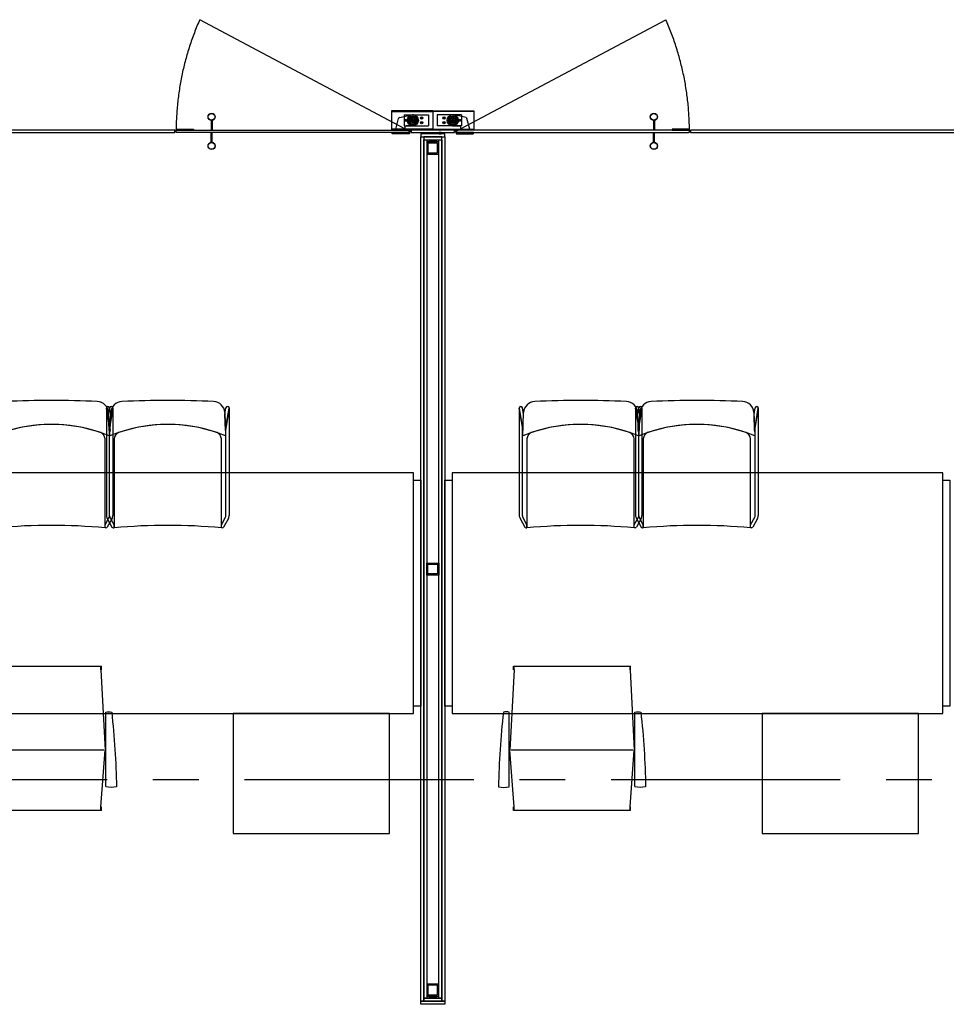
# Model space of a CAD drawing. Header units: millimetres. Extents: x 111285 to 237437, y -9513 to 52045.
# Tile 469 of 656: x 169315 to 173167, y 6859 to 10954. Entities that reach past the tile are written whole.
import ezdxf

# ---------------------------------------------------------------- set-up
doc = ezdxf.new("R2010")
doc.units = ezdxf.units.MM
doc.header["$LTSCALE"] = 100
doc.linetypes.add('CENTER', pattern=[50.8, 31.75, -6.35, 6.35, -6.35])
doc.linetypes.add('HIDDEN', pattern=[9.525, 6.35, -3.175])
doc.layers.get('0').update_dxf_attribs({"color": 252})
for name, color, linetype in [('0-HOOFDSTRAMIEN', 1, 'CENTER'), ('_22--BINNENWAND', 1, 'Continuous'), ('_32--BINNENKOZIJN', 1, 'Continuous'), ('_82--LOSSE-INRICHTING', 1, 'Continuous'), ('_89--LOSSE-INRICHTING', 1, 'Continuous')]:
    doc.layers.add(name, color=color, linetype=linetype)

# ---------------------------------------------------------------- blocks, each defined once
blk = doc.blocks.new('U-STRAMIEN')
at = {"layer": '0-HOOFDSTRAMIEN', "ltscale": 0.3}
blk.add_lwpolyline([(-5000, 7200), (68000, 7200)], dxfattribs=at)
blk = doc.blocks.new('bureaustoel')
at = {"layer": '_89--LOSSE-INRICHTING'}
for p, q in [((2.5, 585), (-14.9, 250)), ((0, 585), (0, 600)), ((0, 600), (486.9, 600)), ((2.5, 585), (2.5, 600)), ((484.4, 585), (484.4, 600)), ((484.4, 585), (501.9, 250)), ((486.9, 585), (486.9, 600)), ((2.5, 15), (-14.9, 250)), ((496.2, 250), (-9.2, 250)), ((484.4, 15), (501.9, 250)), ((0, 0), (0, 15)), ((486.9, 0), (0, 0)), ((2.5, 0), (2.5, 15)), ((484.4, 0), (484.4, 15)), ((486.9, 0), (486.9, 15))]:
    blk.add_line(p, q, dxfattribs=at)
for points in [[(-17.4, 98.6), (-17.4, 408.6, 0.108124), (-42.2, 408.6, 0.022407), (-62.3, 98.3, 0.119571), (-17.4, 98.3, 0.119571)], [(504.6, 98.6), (504.6, 408.6, -0.108124), (529.4, 408.6, -0.022407), (549.5, 98.3, -0.119571), (504.6, 98.3, -0.119571)]]:
    blk.add_lwpolyline(points, format="xyb", dxfattribs=at)
blk = doc.blocks.new('BA-MORRISON-SIM')
for p, q in [((-1396.6, -206.8), (-1396.6, -207.3)), ((-1383.6, -286.3), (-1396.6, -207.3)), ((-1396.6, -207.3), (-1396.6, -654.2)), ((-1396.6, -207.3), (-1381.3, -300.3)), ((-1378.9, -234.5), (-1383.7, -205.7)), ((-1382.1, -322.9), (-1378.6, -225.3)), ((-1381.3, -300.3), (-1378.9, -234.5)), ((-904.6, -225.3), (-901.1, -322.9)), ((-904.2, -234.5), (-899.5, -205.7)), ((-901.9, -300.3), (-904.2, -234.5)), ((-886.6, -207.3), (-901.9, -300.3)), ((-899.6, -286.3), (-886.6, -207.3)), ((-886.6, -206.8), (-886.6, -207.3)), ((-886.6, -207.3), (-886.6, -654.2)), ((-1383.6, -654.9), (-1383.6, -286.3)), ((-899.6, -654.9), (-899.6, -286.3)), ((-1364.6, -335.3), (-1364.6, -705.3)), ((-918.6, -705.3), (-918.6, -335.3)), ((-1393.5, -665.9), (-1373.8, -702)), ((-1364.6, -692.9), (-1382, -660.9)), ((-1364.6, -705.3), (-1364.6, -692.9)), ((-918.6, -692.9), (-901.2, -660.9)), ((-918.6, -705.3), (-918.6, -692.9)), ((-889.7, -665.9), (-909.4, -702)), ((-1368.3, -705.3), (-1364.6, -705.3)), ((-914.8, -705.3), (-918.6, -705.3))]:
    blk.add_line(p, q)
for centre, radius, start, end in [((-1390.1, -206.8), 6.5, 94.6766, 180), ((-1390.1, -206.8), 6.5, 9.3531, 94.6766), ((-1331, -228), 47.7, 91.3487, 176.7425), ((-1141.6, -3806.8), 3631.5, 86.993, 93.007), ((-952.2, -228), 47.7, 3.2575, 88.6513), ((-893.1, -206.8), 6.5, 85.3234, 170.6469), ((-893.1, -206.8), 6.5, 0, 85.3234), ((-1141.6, -907), 631.7, 67.6233, 112.3767), ((-1141.6, -907), 631.7, 71.0609, 108.9391), ((-1333.4, -337.9), 31.3, 115.047, 175.2651), ((-949.8, -337.9), 31.3, 4.7349, 64.953), ((-1371.5, -653.9), 25.1, 179.3096, 208.7324), ((-1369.1, -654.3), 14.5, 182.5003, 207.1336), ((-914.1, -654.3), 14.5, 332.8664, 357.4997), ((-911.6, -653.9), 25.1, 331.2676, 0.6904), ((-1141.6, -3186.7), 2491.5, 84.8648, 95.1352), ((-1368.3, -699), 6.25, 208.6045, 270), ((-914.8, -699), 6.25, 270, 331.3955)]:
    blk.add_arc(centre, radius, start, end)

msp = doc.modelspace()

# ---------------------------------------------------------------- linework, layer by layer
at = {"layer": '_22--BINNENWAND'}
for p, q in [((171007.4, 10454), (171057.4, 10445)), ((171007.4, 10445), (171057.4, 10454)), ((171057.4, 6884), (171007.4, 6893)), ((171057.4, 6893), (171007.4, 6884))]:
    msp.add_line(p, q, dxfattribs=at)
for points in [[(167704.4, 10484), (169960.4, 10484), (169960.4, 10494), (167704.4, 10494)], [(170942.4, 10484), (171122.4, 10484), (171122.4, 10494), (170942.4, 10494)], [(170997.4, 10479), (170997.4, 10484), (171007.4, 10484), (171007.4, 10479)], [(171067.4, 10479), (171067.4, 10484), (171057.4, 10484), (171057.4, 10479)], [(172104.4, 10484), (173322.4, 10484), (173322.4, 10494), (172104.4, 10494)], [(170982.4, 10466.5), (171082.4, 10466.5), (171082.4, 10479), (170982.4, 10479)], [(170982.4, 6871.5), (170982.4, 10466.5), (170994.9, 10466.5), (170994.9, 6871.5)], [(170994.9, 10454), (171069.9, 10454), (171069.9, 10466.5), (170994.9, 10466.5)], [(170994.9, 6884), (170994.9, 10454), (171007.4, 10454), (171007.4, 6884)], [(171007.4, 10395), (171057.4, 10395), (171057.4, 10445), (171007.4, 10445)], [(171057.4, 6884), (171057.4, 10454), (171069.9, 10454), (171069.9, 6884)], [(171069.9, 6871.5), (171069.9, 10466.5), (171082.4, 10466.5), (171082.4, 6871.5)], [(171012.4, 10400), (171052.4, 10400), (171052.4, 10440), (171012.4, 10440)], [(171007.4, 8694), (171057.4, 8694), (171057.4, 8644), (171007.4, 8644)], [(171012.4, 8689), (171052.4, 8689), (171052.4, 8649), (171012.4, 8649)], [(171057.4, 6943), (171007.4, 6943), (171007.4, 6893), (171057.4, 6893)], [(171052.4, 6938), (171012.4, 6938), (171012.4, 6898), (171052.4, 6898)], [(170994.9, 6884), (171069.9, 6884), (171069.9, 6871.5), (170994.9, 6871.5)], [(170982.4, 6871.5), (171082.4, 6871.5), (171082.4, 6859), (170982.4, 6859)]]:
    msp.add_lwpolyline(points, close=True, dxfattribs=at)
for points in [[(170935.4, 10484), (169967.4, 10484), (169965.4, 10486), (169965.4, 10492), (169967.4, 10494), (170935.4, 10494), (170937.4, 10492), (170937.4, 10486), (170935.4, 10484)], [(171129.4, 10484), (172097.4, 10484), (172099.4, 10486), (172099.4, 10492), (172097.4, 10494), (171129.4, 10494), (171127.4, 10492), (171127.4, 10486), (171129.4, 10484)]]:
    msp.add_lwpolyline(points, dxfattribs=at)
at = {"layer": '_32--BINNENKOZIJN', "linetype": 'HIDDEN', "ltscale": 10}
for p, q in [((170937.4, 10489), (170063.7, 10953.6)), ((171127.4, 10489), (172001.1, 10953.6))]:
    msp.add_line(p, q, dxfattribs=at)
at = {"layer": '_32--BINNENKOZIJN'}
for p, q in [((170861.1, 10572), (171032.4, 10572)), ((171032.4, 10575), (171032.4, 10495)), ((171032.5, 10575), (171032.5, 10495)), ((171203.7, 10572), (171032.5, 10572)), ((170913.5, 10557.5), (171014.5, 10557.5)), ((170913.5, 10557.5), (170913.5, 10512.5)), ((170974.8, 10535), (170924.2, 10535)), ((170939.7, 10540), (170959.3, 10540)), ((170959.3, 10530), (170939.7, 10530)), ((170949.5, 10560.3), (170949.5, 10509.7)), ((171014.5, 10557.5), (171014.5, 10512.5)), ((171151.3, 10557.5), (171050.3, 10557.5)), ((171050.3, 10557.5), (171050.3, 10512.5)), ((171090, 10535), (171140.6, 10535)), ((171125.1, 10540), (171105.5, 10540)), ((171105.5, 10530), (171125.1, 10530)), ((171115.3, 10560.3), (171115.3, 10509.7)), ((171151.3, 10557.5), (171151.3, 10512.5)), ((171032.4, 10498), (170861.1, 10498)), ((170913.5, 10512.5), (171014.5, 10512.5)), ((171032.5, 10498), (171203.7, 10498)), ((171151.3, 10512.5), (171050.3, 10512.5))]:
    msp.add_line(p, q, dxfattribs=at)
at = {"layer": '_32--BINNENKOZIJN', "color": 7}
for p, q in [((170110.4, 10534.5), (170110.4, 10494)), ((170115.4, 10534.5), (170115.4, 10494)), ((171949.4, 10534.5), (171949.4, 10494)), ((171954.4, 10534.5), (171954.4, 10494)), ((170110.4, 10443.5), (170110.4, 10484)), ((170115.4, 10443.5), (170115.4, 10484)), ((171949.4, 10443.5), (171949.4, 10484)), ((171954.4, 10443.5), (171954.4, 10484))]:
    msp.add_line(p, q, dxfattribs=at)
at = {"layer": '_32--BINNENKOZIJN', "color": 7, "linetype": 'Continuous'}
for p, q in [((170878.6, 10499), (170890.4, 10543.2)), ((170891.8, 10545.5), (170890.4, 10543.2)), ((170894.2, 10546.8), (170891.8, 10545.5)), ((170894.2, 10546.8), (170944.8, 10557.5)), ((170935.8, 10538.3), (170935.4, 10534.2)), ((170935.4, 10534.2), (170935.8, 10532.2)), ((170935.8, 10538.3), (170936.5, 10540.1)), ((170935.8, 10532.2), (170937.1, 10530.6)), ((170936.5, 10540.1), (170938.1, 10541.5)), ((170937.1, 10530.6), (170939, 10529.9)), ((170938.1, 10541.5), (170940.1, 10541.9)), ((170947.8, 10529.1), (170939, 10529.9)), ((170949, 10541.1), (170940.1, 10541.9)), ((170948.8, 10527), (170947.8, 10529.1)), ((170948.8, 10527), (170950.2, 10528.9)), ((170950.3, 10543), (170949, 10541.1)), ((170959, 10528.2), (170950.2, 10528.9)), ((170951.2, 10540.9), (170950.3, 10543)), ((170960, 10540.1), (170951.2, 10540.9)), ((170961, 10528.5), (170959, 10528.2)), ((170962, 10539.4), (170960, 10540.1)), ((170962.6, 10529.9), (170961, 10528.5)), ((170963.3, 10537.8), (170962, 10539.4)), ((170963.3, 10531.8), (170962.6, 10529.9)), ((170963.7, 10535.8), (170963.3, 10537.8)), ((170963.3, 10531.7), (170963.7, 10535.8)), ((171101.2, 10535.8), (171101.5, 10537.8)), ((171101.5, 10531.7), (171101.2, 10535.8)), ((171101.5, 10537.8), (171102.9, 10539.4)), ((171101.5, 10531.8), (171102.2, 10529.9)), ((171102.2, 10529.9), (171103.8, 10528.5)), ((171102.9, 10539.4), (171104.8, 10540.1)), ((171103.8, 10528.5), (171105.8, 10528.2)), ((171104.8, 10540.1), (171113.7, 10540.9)), ((171105.8, 10528.2), (171114.6, 10528.9)), ((171113.7, 10540.9), (171114.5, 10543)), ((171114.5, 10543), (171115.9, 10541.1)), ((171116, 10527), (171114.6, 10528.9)), ((171115.9, 10541.1), (171124.7, 10541.9)), ((171116, 10527), (171117, 10529.1)), ((171117, 10529.1), (171125.8, 10529.9)), ((171170.6, 10546.8), (171120.1, 10557.5)), ((171126.8, 10541.5), (171124.7, 10541.9)), ((171127.7, 10530.6), (171125.8, 10529.9)), ((171128.4, 10540.1), (171126.8, 10541.5)), ((171129.1, 10532.2), (171127.7, 10530.6)), ((171129.1, 10538.3), (171128.4, 10540.1)), ((171129.1, 10538.3), (171129.4, 10534.2)), ((171129.4, 10534.2), (171129.1, 10532.2)), ((171170.6, 10546.8), (171173, 10545.5)), ((171173, 10545.5), (171174.4, 10543.2)), ((171186.2, 10499), (171174.4, 10543.2)), ((170917.2, 10509.5), (170916.5, 10507)), ((170916.5, 10507), (170916.5, 10499)), ((170919, 10511.3), (170917.2, 10509.5)), ((170921.5, 10512), (170919, 10511.3)), ((170949.5, 10512), (170921.5, 10512)), ((171115.3, 10512), (171143.3, 10512)), ((171143.3, 10512), (171145.8, 10511.3)), ((171145.8, 10511.3), (171147.6, 10509.5)), ((171147.6, 10509.5), (171148.3, 10507)), ((171148.3, 10507), (171148.3, 10499))]:
    msp.add_line(p, q, dxfattribs=at)
at = {"layer": '_32--BINNENKOZIJN'}
for points in [[(171032.4, 10575), (170861.1, 10575), (170861.1, 10495), (171032.4, 10495)], [(171032.5, 10575), (171203.7, 10575), (171203.7, 10495), (171032.5, 10495)]]:
    msp.add_lwpolyline(points, dxfattribs=at)
at = {"layer": '_32--BINNENKOZIJN', "color": 7}
for points in [[(169967.4, 10499), (170035.4, 10499, -0.414214), (170037.4, 10497), (170037.4, 10494), (169965.4, 10494), (169965.4, 10497, -0.414214)], [(170933.4, 10499), (170865.4, 10499, 0.414214), (170863.4, 10497), (170863.4, 10494), (170935.4, 10494), (170935.4, 10497, 0.414214)], [(170933.4, 10479), (170865.4, 10479, -0.414214), (170863.4, 10481), (170863.4, 10484), (170935.4, 10484), (170935.4, 10481, -0.414214)], [(171131.4, 10499), (171199.4, 10499, -0.414214), (171201.4, 10497), (171201.4, 10494), (171129.4, 10494), (171129.4, 10497, -0.414214)], [(171131.4, 10479), (171199.4, 10479, 0.414214), (171201.4, 10481), (171201.4, 10484), (171129.4, 10484), (171129.4, 10481, 0.414214)], [(172097.4, 10499), (172029.4, 10499, 0.414214), (172027.4, 10497), (172027.4, 10494), (172099.4, 10494), (172099.4, 10497, 0.414214)]]:
    msp.add_lwpolyline(points, format="xyb", close=True, dxfattribs=at)
for centre, radius in [((170112.9, 10549.5), 15), ((171951.9, 10549.5), 15), ((170112.9, 10549.5), 14), ((171951.9, 10549.5), 14), ((170112.9, 10428.5), 15), ((170112.9, 10428.5), 14), ((171951.9, 10428.5), 15), ((171951.9, 10428.5), 14)]:
    msp.add_circle(centre, radius, dxfattribs=at)
at = {"layer": '_32--BINNENKOZIJN'}
for centre, radius in [((170922.5, 10535), 4.75), ((170922.5, 10535), 2.5), ((170949.5, 10535), 23), ((170949.5, 10535), 18), ((170949.5, 10535.4), 12.6), ((170949.5, 10535), 4), ((170986, 10544.5), 4.75), ((170986, 10525.5), 4.75), ((170986, 10544.5), 2.5), ((170986, 10525.5), 2.5), ((171078.8, 10544.5), 4.75), ((171078.8, 10525.5), 4.75), ((171078.8, 10544.5), 2.5), ((171078.8, 10525.5), 2.5), ((171115.3, 10535), 23), ((171115.3, 10535), 18), ((171115.3, 10535.4), 12.6), ((171115.3, 10535), 4), ((171142.3, 10535), 4.75), ((171142.3, 10535), 2.5)]:
    msp.add_circle(centre, radius, dxfattribs=at)
at = {"layer": '_32--BINNENKOZIJN', "linetype": 'HIDDEN', "ltscale": 10}
for centre, start, end in [((171112.9, 10489), 156.1161, 179.7503), ((170951.9, 10489), 0.2497, 23.8839)]:
    msp.add_arc(centre, 1147.5, start, end, dxfattribs=at)
at = {"layer": '_32--BINNENKOZIJN'}
for centre, start, end in [((170949.5, 10535), 152.9643, 207.0357), ((170949.5, 10535), 332.9643, 27.0357), ((171115.3, 10535), 152.9643, 207.0357), ((171115.3, 10535), 332.9643, 27.0357)]:
    msp.add_arc(centre, 11, start, end, dxfattribs=at)
at = {"layer": '_82--LOSSE-INRICHTING'}
for points in [[(168912.4, 8069), (170952.4, 8069), (170952.4, 9069), (168912.4, 9069)], [(171112.4, 8069), (173152.4, 8069), (173152.4, 9069), (171112.4, 9069)], [(170952.4, 9039), (170982.4, 9039), (170982.4, 8099), (170952.4, 8099)], [(171082.4, 9039), (171112.4, 9039), (171112.4, 8099), (171082.4, 8099)], [(173152.4, 9039), (173182.4, 9039), (173182.4, 8099), (173152.4, 8099)]]:
    msp.add_lwpolyline(points, close=True, dxfattribs=at)
at = {"layer": '_82--LOSSE-INRICHTING', "color": 8}
for points in [[(170202.4, 7569), (170852.4, 7569), (170852.4, 8069), (170202.4, 8069)], [(172402.4, 7569), (173052.4, 7569), (173052.4, 8069), (172402.4, 8069)]]:
    msp.add_lwpolyline(points, close=True, dxfattribs=at)

# ---------------------------------------------------------------- block references
at = {"layer": '0-HOOFDSTRAMIEN'}
msp.add_blockref('U-STRAMIEN', (126482, 594), dxfattribs=at)
at = {"layer": '_82--LOSSE-INRICHTING'}
for p in [(169168, 7665.6), (171368, 7665.6)]:
    msp.add_blockref('bureaustoel', p, dxfattribs=at)
at = {"layer": '_89--LOSSE-INRICHTING'}
for p in [(170588.6, 9545.8), (171072.2, 9545.8), (172788.6, 9545.8), (173272.2, 9545.8)]:
    msp.add_blockref('BA-MORRISON-SIM', p, dxfattribs=at)

doc.saveas('drawing.dxf')
